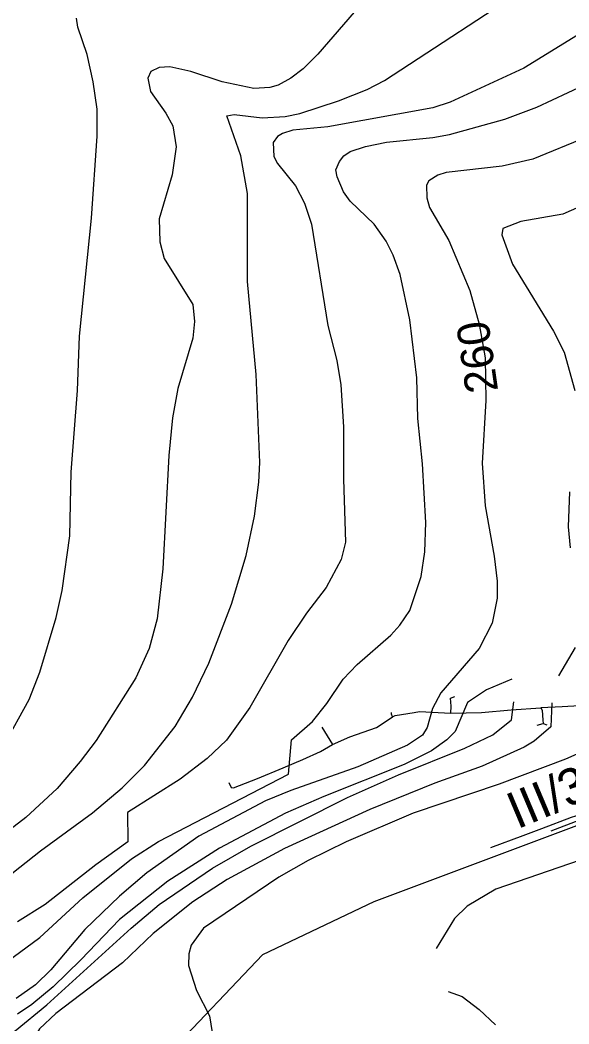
# Model space of a CAD drawing. Extents: x -662620 to -656370, y -1067090 to -1062990.
# Drawn here: x -660377.1 to -660152.8, y -1065621.6 to -1065210.9 of the extents above; entities that cross this region are included whole.
import ezdxf

# ---------------------------------------------------------------- set-up
doc = ezdxf.new("R2010")
doc.units = 0
for name, color, linetype in [('POPIS_SILNICE_II__A_III__TŘÍDY', 7, 'Continuous'), ('SDELOVACÍ_VEDENÍ_-_PODZEMNÍ', 7, 'Continuous'), ('SILNICE_II__TŘÍDY_A_III__TŘÍDY', 7, 'Continuous'), ('VRSTEVNICE_ZDŮRAZNĚNÁ', 7, 'Continuous'), ('VRSTEVNICE_ZDŮRAZNĚNÁ_-_POPIS', 7, 'Continuous'), ('VRSTEVNICE_ZÁKLADNÍ', 7, 'Continuous')]:
    doc.layers.add(name, color=color, linetype=linetype)

msp = doc.modelspace()

# ---------------------------------------------------------------- linework, layer by layer
at = {"layer": 'SDELOVACÍ_VEDENÍ_-_PODZEMNÍ'}
for points in [[(-660201, -1065494.49), (-660200.91, -1065491.63), (-660201.13, -1065488.28), (-660199.39, -1065487.72)], [(-660201, -1065494.49), (-660200.91, -1065491.63), (-660201.13, -1065488.28), (-660199.39, -1065487.72)], [(-660224.82, -1065495.97), (-660225.26, -1065494.9), (-660225.28, -1065494.2)], [(-660224.82, -1065495.97), (-660225.26, -1065494.9), (-660225.28, -1065494.2)], [(-660224.82, -1065495.97), (-660223.72, -1065495.41), (-660216.04, -1065494.26), (-660213.82, -1065493.86), (-660201, -1065494.49)], [(-660224.82, -1065495.97), (-660223.72, -1065495.41), (-660216.04, -1065494.26), (-660213.82, -1065493.86), (-660201, -1065494.49)], [(-660223.72, -1065495.41), (-660216.04, -1065494.26)], [(-660223.72, -1065495.41), (-660216.04, -1065494.26)], [(-660201, -1065494.49), (-660188.5, -1065494.23), (-660176.37, -1065493.11), (-660164.22, -1065492.36)], [(-660201, -1065494.49), (-660188.5, -1065494.23), (-660176.37, -1065493.11), (-660164.22, -1065492.36)], [(-660079.91, -1065508.95), (-660088, -1065506.47), (-660095.21, -1065504.21), (-660106.84, -1065499.82), (-660114.34, -1065496.69), (-660115.97, -1065495.75), (-660125.1, -1065493.01), (-660135.45, -1065491.25), (-660143.69, -1065491.18), (-660155.53, -1065491.83), (-660164.22, -1065492.36)], [(-660079.91, -1065508.95), (-660088, -1065506.47), (-660095.21, -1065504.21), (-660106.84, -1065499.82), (-660114.34, -1065496.69), (-660115.97, -1065495.75), (-660125.1, -1065493.01), (-660135.45, -1065491.25), (-660143.69, -1065491.18), (-660155.53, -1065491.83), (-660164.22, -1065492.36)], [(-660164.22, -1065492.36), (-660163.69, -1065493.2), (-660163.37, -1065497.33), (-660163.21, -1065498.76)], [(-660164.22, -1065492.36), (-660163.69, -1065493.2), (-660163.37, -1065497.33), (-660163.21, -1065498.76)], [(-660249.41, -1065507.29), (-660242.24, -1065504.18), (-660231.38, -1065500.31), (-660227.4, -1065497.76), (-660224.82, -1065495.97)], [(-660249.41, -1065507.29), (-660242.24, -1065504.18), (-660231.38, -1065500.31), (-660227.4, -1065497.76), (-660224.82, -1065495.97)], [(-660165.73, -1065499.43), (-660163.21, -1065498.76)], [(-660165.73, -1065499.43), (-660163.21, -1065498.76)], [(-660163.21, -1065498.76), (-660161.76, -1065499.19)], [(-660163.21, -1065498.76), (-660161.76, -1065499.19)], [(-660253.72, -1065500.25), (-660249.41, -1065507.29)], [(-660253.72, -1065500.25), (-660249.41, -1065507.29)], [(-660291.7, -1065522.88), (-660290.75, -1065524.86), (-660289.92, -1065525.03), (-660280.04, -1065521.25), (-660269.59, -1065516.87), (-660261.52, -1065513.5), (-660254.27, -1065510.12), (-660249.41, -1065507.29)], [(-660291.7, -1065522.88), (-660290.75, -1065524.86), (-660289.92, -1065525.03), (-660280.04, -1065521.25), (-660269.59, -1065516.87), (-660261.52, -1065513.5), (-660254.27, -1065510.12), (-660249.41, -1065507.29)], [(-660074.54, -1065509.9), (-660160.13, -1065542.75)], [(-660074.54, -1065509.9), (-660160.13, -1065542.75)], [(-660184.63, -1065549.45), (-660171.47, -1065544.52), (-660167.11, -1065542.91), (-660163.81, -1065541.61), (-660151.72, -1065537.1), (-660148.17, -1065535.88), (-660134.65, -1065530.92), (-660125.69, -1065527.57), (-660118.87, -1065525.06), (-660114.78, -1065523.46), (-660105.94, -1065520.04)], [(-660184.63, -1065549.45), (-660171.47, -1065544.52), (-660167.11, -1065542.91), (-660163.81, -1065541.61), (-660151.72, -1065537.1), (-660148.17, -1065535.88), (-660134.65, -1065530.92), (-660125.69, -1065527.57), (-660118.87, -1065525.06), (-660114.78, -1065523.46), (-660105.94, -1065520.04)], [(-660184.63, -1065549.45), (-660171.47, -1065544.52), (-660167.11, -1065542.91), (-660163.81, -1065541.61), (-660151.72, -1065537.1), (-660148.17, -1065535.88), (-660134.65, -1065530.92), (-660125.69, -1065527.57), (-660118.87, -1065525.06), (-660114.78, -1065523.46), (-660105.94, -1065520.04)], [(-660184.63, -1065549.45), (-660171.47, -1065544.52), (-660167.11, -1065542.91), (-660163.81, -1065541.61), (-660151.72, -1065537.1), (-660148.17, -1065535.88), (-660134.65, -1065530.92), (-660125.69, -1065527.57), (-660118.87, -1065525.06), (-660114.78, -1065523.46), (-660105.94, -1065520.04)]]:
    msp.add_lwpolyline(points, dxfattribs=at)
at = {"layer": 'SILNICE_II__TŘÍDY_A_III__TŘÍDY'}
msp.add_lwpolyline([(-660468.75, -1065994.7), (-660462.97, -1065827.16), (-660446.28, -1065792.5), (-660334.88, -1065653.89), (-660317.01, -1065634.42), (-660277.86, -1065593.29), (-660232.35, -1065571.59), (-660040.54, -1065499.48), (-660012.53, -1065477.78), (-659990.24, -1065445.75), (-659930.63, -1065272.66), (-659916.62, -1065191.45)], dxfattribs=at)
at = {"layer": 'VRSTEVNICE_ZDŮRAZNĚNÁ'}
for points in [[(-660383.63, -1065507.4), (-660373.34, -1065488.82), (-660369.05, -1065477.67), (-660362.33, -1065455.37), (-660359.9, -1065444.22), (-660356.76, -1065421.93), (-660356.19, -1065395.91), (-660353.61, -1065362.47), (-660352.76, -1065340.17), (-660347.9, -1065291.86), (-660345.61, -1065258.41), (-660345.61, -1065247.26), (-660347.18, -1065236.11), (-660349.61, -1065224.96), (-660353.47, -1065213.82), (-660354.04, -1065210.1)], [(-660145.51, -1065258.84), (-660167.52, -1065267.84), (-660180.09, -1065270.7), (-660202.96, -1065273.28), (-660206.39, -1065274.28), (-660209.97, -1065276.71), (-660210.97, -1065278.42), (-660210.83, -1065283.57), (-660209.68, -1065287.57), (-660201.82, -1065301.01), (-660193.24, -1065321.59), (-660189.39, -1065335.31), (-660186.96, -1065349.03), (-660186.67, -1065366.47), (-660188.24, -1065392.2), (-660186.96, -1065409.63), (-660183.24, -1065430.22), (-660182.1, -1065440.51), (-660182.1, -1065447.37), (-660184.1, -1065457.66), (-660189.39, -1065467.95), (-660205.11, -1065486.1), (-660208.54, -1065492.53), (-660210.68, -1065500.4), (-660212.54, -1065503.54), (-660218.69, -1065507.54), (-660238.98, -1065516.4), (-660266.43, -1065526.12), (-660276.72, -1065530.41), (-660304.02, -1065544.85), (-660325.31, -1065559.86), (-660336.46, -1065569.43), (-660350.61, -1065583.01), (-660364.48, -1065599.45), (-660370.77, -1065605.59), (-660378.63, -1065611.17)], [(-660148.08, -1065554.57), (-660182.67, -1065566.43), (-660194.39, -1065573.43), (-660199.53, -1065578.44), (-660206.97, -1065590.73)], [(-660202.06, -1065608.42), (-660196.37, -1065610.36), (-660189.39, -1065615.74), (-660182.81, -1065622.03)]]:
    msp.add_lwpolyline(points, dxfattribs=at)
at = {"layer": 'VRSTEVNICE_ZÁKLADNÍ'}
for points in [[(-660389.06, -1065566.72), (-660368.77, -1065550.85), (-660347.47, -1065535.27), (-660335.32, -1065524.98), (-660326.17, -1065515.83), (-660313.74, -1065499.97), (-660306.59, -1065487.96), (-660299.87, -1065473.95), (-660290.73, -1065449.94), (-660284.72, -1065429.93), (-660281.29, -1065413.92), (-660279.43, -1065399.91), (-660279.15, -1065391.91), (-660280.58, -1065355.89), (-660284.15, -1065317.87), (-660284.15, -1065281.85), (-660286.86, -1065266.42), (-660292.58, -1065249.98), (-660289.58, -1065249.55), (-660278.15, -1065250.84), (-660268.71, -1065250.26), (-660262.71, -1065249.12), (-660246.99, -1065243.97), (-660235.27, -1065239.26), (-660228.12, -1065235.54), (-660166.37, -1065195.09)], [(-660389.06, -1065566.72), (-660368.77, -1065550.85), (-660347.47, -1065535.27), (-660335.32, -1065524.98), (-660326.17, -1065515.83), (-660313.74, -1065499.97), (-660306.59, -1065487.96), (-660299.87, -1065473.95), (-660290.73, -1065449.94), (-660284.72, -1065429.93), (-660281.29, -1065413.92), (-660279.43, -1065399.91), (-660279.15, -1065391.91), (-660280.58, -1065355.89), (-660284.15, -1065317.87), (-660284.15, -1065281.85), (-660286.86, -1065266.42), (-660292.58, -1065249.98), (-660289.58, -1065249.55), (-660278.15, -1065250.84), (-660268.71, -1065250.26), (-660262.71, -1065249.12), (-660246.99, -1065243.97), (-660235.27, -1065239.26), (-660228.12, -1065235.54), (-660166.37, -1065195.09)], [(-660234.41, -1065200.38), (-660255.42, -1065224.82), (-660261.42, -1065230.82), (-660266.43, -1065234.68), (-660271.57, -1065237.54), (-660275, -1065238.4), (-660281.58, -1065238.83), (-660294.44, -1065236.11), (-660307.31, -1065231.97), (-660315.88, -1065229.97), (-660320.17, -1065230.25), (-660323.6, -1065231.97), (-660324.89, -1065234.68), (-660323.74, -1065240.12), (-660317.45, -1065248.98), (-660314.59, -1065254.12), (-660313.31, -1065262.7), (-660314.88, -1065274.13), (-660320.17, -1065292.14), (-660320.03, -1065301.58), (-660318.17, -1065308.44), (-660306.45, -1065327.3), (-660305.73, -1065334.17), (-660306.45, -1065341.03)], [(-660234.41, -1065200.38), (-660255.42, -1065224.82), (-660261.42, -1065230.82), (-660266.43, -1065234.68), (-660271.57, -1065237.54), (-660275, -1065238.4), (-660281.58, -1065238.83), (-660294.44, -1065236.11), (-660307.31, -1065231.97), (-660315.88, -1065229.97), (-660320.17, -1065230.25), (-660323.6, -1065231.97), (-660324.89, -1065234.68), (-660323.74, -1065240.12), (-660317.45, -1065248.98), (-660314.59, -1065254.12), (-660313.31, -1065262.7), (-660314.88, -1065274.13), (-660320.17, -1065292.14), (-660320.03, -1065301.58), (-660318.17, -1065308.44), (-660306.45, -1065327.3), (-660305.73, -1065334.17), (-660306.45, -1065341.03)], [(-660147.51, -1065215.96), (-660171.23, -1065230.54), (-660201.25, -1065244.4), (-660208.4, -1065246.83), (-660251.28, -1065254.55), (-660265.57, -1065255.98), (-660269.86, -1065257.27), (-660271.86, -1065258.55), (-660273.57, -1065260.98), (-660273.43, -1065266.7), (-660271.86, -1065269.56), (-660264.57, -1065278.71), (-660260.85, -1065285.85), (-660257.99, -1065294.43), (-660251.28, -1065335.88), (-660247.56, -1065350.17), (-660245.99, -1065360.18), (-660244.84, -1065377.33), (-660244.84, -1065398.77), (-660244.13, -1065424.5), (-660245.84, -1065431.65), (-660251.99, -1065443.08), (-660259.99, -1065453.51), (-660267.57, -1065464.81), (-660283.15, -1065492.11), (-660292.73, -1065505.54), (-660300.59, -1065512.97), (-660311.59, -1065521.55), (-660333.18, -1065535.13), (-660333.03, -1065547.14), (-660346.18, -1065556.57), (-660366.77, -1065572.72), (-660378.2, -1065579.87)], [(-660147.51, -1065215.96), (-660171.23, -1065230.54), (-660201.25, -1065244.4), (-660208.4, -1065246.83), (-660251.28, -1065254.55), (-660265.57, -1065255.98), (-660269.86, -1065257.27), (-660271.86, -1065258.55), (-660273.57, -1065260.98), (-660273.43, -1065266.7), (-660271.86, -1065269.56), (-660264.57, -1065278.71), (-660260.85, -1065285.85), (-660257.99, -1065294.43), (-660251.28, -1065335.88), (-660247.56, -1065350.17), (-660245.99, -1065360.18), (-660244.84, -1065377.33), (-660244.84, -1065398.77), (-660244.13, -1065424.5), (-660245.84, -1065431.65), (-660251.99, -1065443.08), (-660259.99, -1065453.51), (-660267.57, -1065464.81), (-660283.15, -1065492.11), (-660292.73, -1065505.54), (-660300.59, -1065512.97), (-660311.59, -1065521.55), (-660333.18, -1065535.13), (-660333.03, -1065547.14), (-660346.18, -1065556.57), (-660366.77, -1065572.72), (-660378.2, -1065579.87)], [(-660385.06, -1065598.16), (-660369.05, -1065586.3), (-660351.47, -1065570), (-660331.6, -1065554.14), (-660320.46, -1065546.99), (-660267.43, -1065519.41), (-660266.14, -1065505.4), (-660257.56, -1065497.82), (-660251.7, -1065490.53), (-660244.99, -1065480.53), (-660239.27, -1065474.53), (-660225.55, -1065462.52), (-660221.83, -1065458.52), (-660217.83, -1065452.51), (-660213.11, -1065438.51), (-660211.68, -1065428.5), (-660211.25, -1065416.49), (-660212.54, -1065392.48), (-660214.54, -1065373.9), (-660214.97, -1065357.32), (-660217.83, -1065333.59), (-660221.69, -1065315.01), (-660224.55, -1065307.01), (-660227.41, -1065301.29), (-660232.41, -1065294.43), (-660242.13, -1065285), (-660244.84, -1065281.14), (-660247.42, -1065274.99), (-660247.99, -1065272.13), (-660246.56, -1065268.7), (-660244.7, -1065266.42), (-660242.13, -1065264.7), (-660235.84, -1065262.56), (-660227.26, -1065260.84), (-660208.4, -1065258.98), (-660201.54, -1065257.7), (-660178.95, -1065251.41), (-660165.8, -1065246.55), (-660140.22, -1065234.54)], [(-660385.06, -1065598.16), (-660369.05, -1065586.3), (-660351.47, -1065570), (-660331.6, -1065554.14), (-660320.46, -1065546.99), (-660267.43, -1065519.41), (-660266.14, -1065505.4), (-660257.56, -1065497.82), (-660251.7, -1065490.53), (-660244.99, -1065480.53), (-660239.27, -1065474.53), (-660225.55, -1065462.52), (-660221.83, -1065458.52), (-660217.83, -1065452.51), (-660213.11, -1065438.51), (-660211.68, -1065428.5), (-660211.25, -1065416.49), (-660212.54, -1065392.48), (-660214.54, -1065373.9), (-660214.97, -1065357.32), (-660217.83, -1065333.59), (-660221.69, -1065315.01), (-660224.55, -1065307.01), (-660227.41, -1065301.29), (-660232.41, -1065294.43), (-660242.13, -1065285), (-660244.84, -1065281.14), (-660247.42, -1065274.99), (-660247.99, -1065272.13), (-660246.56, -1065268.7), (-660244.7, -1065266.42), (-660242.13, -1065264.7), (-660235.84, -1065262.56), (-660227.26, -1065260.84), (-660208.4, -1065258.98), (-660201.54, -1065257.7), (-660178.95, -1065251.41), (-660165.8, -1065246.55), (-660140.22, -1065234.54)], [(-660126.07, -1065277.42), (-660155.22, -1065290.28), (-660172.38, -1065293.29), (-660179.81, -1065296.15), (-660180.2, -1065298.75), (-660175.81, -1065310.72), (-660159.08, -1065338.17), (-660154.65, -1065346.74), (-660150.36, -1065362.47)], [(-660126.07, -1065277.42), (-660155.22, -1065290.28), (-660172.38, -1065293.29), (-660179.81, -1065296.15), (-660180.2, -1065298.75), (-660175.81, -1065310.72), (-660159.08, -1065338.17), (-660154.65, -1065346.74), (-660150.36, -1065362.47)], [(-660306.45, -1065341.03), (-660312.59, -1065361.61), (-660314.74, -1065373.62), (-660316.31, -1065389.05), (-660318.74, -1065435.36), (-660321.03, -1065455.94), (-660324.31, -1065467.95), (-660329.75, -1065479.96), (-660346.04, -1065505.68), (-660352.47, -1065514.26), (-660361.91, -1065525.27), (-660374.77, -1065537.13), (-660386.2, -1065545.85)], [(-660306.45, -1065341.03), (-660312.59, -1065361.61), (-660314.74, -1065373.62), (-660316.31, -1065389.05), (-660318.74, -1065435.36), (-660321.03, -1065455.94), (-660324.31, -1065467.95), (-660329.75, -1065479.96), (-660346.04, -1065505.68), (-660352.47, -1065514.26), (-660361.91, -1065525.27), (-660374.77, -1065537.13), (-660386.2, -1065545.85)], [(-660152.51, -1065403.92), (-660153.08, -1065418.21), (-660152.22, -1065426.79)], [(-660152.51, -1065403.92), (-660153.08, -1065418.21), (-660152.22, -1065426.79)], [(-660150.22, -1065467.66), (-660156.94, -1065479.24)], [(-660150.22, -1065467.66), (-660156.94, -1065479.24)], [(-660176.08, -1065480.56), (-660186.38, -1065484.96), (-660194.25, -1065490.11), (-660199.25, -1065501.97), (-660202.68, -1065505.4), (-660208.97, -1065509.83), (-660220.12, -1065515.55), (-660252.99, -1065528.55), (-660268.57, -1065535.41), (-660295.58, -1065549.71), (-660316.74, -1065563.29), (-660336.46, -1065578.87), (-660352.19, -1065595.45), (-660363.62, -1065606.45), (-660372.34, -1065613.74), (-660378.2, -1065617.6)], [(-660176.08, -1065480.56), (-660186.38, -1065484.96), (-660194.25, -1065490.11), (-660199.25, -1065501.97), (-660202.68, -1065505.4), (-660208.97, -1065509.83), (-660220.12, -1065515.55), (-660252.99, -1065528.55), (-660268.57, -1065535.41), (-660295.58, -1065549.71), (-660316.74, -1065563.29), (-660336.46, -1065578.87), (-660352.19, -1065595.45), (-660363.62, -1065606.45), (-660372.34, -1065613.74), (-660378.2, -1065617.6)], [(-660440.08, -1065706.23), (-660427.51, -1065691.78), (-660420.22, -1065682.06), (-660417.08, -1065676.06), (-660417.08, -1065671.2), (-660421.79, -1065661.77), (-660422.22, -1065658.34), (-660420.08, -1065652.62), (-660417.94, -1065650.05), (-660413.08, -1065646.04), (-660379.06, -1065624.46), (-660366.19, -1065613.88), (-660331.75, -1065582.44), (-660320.17, -1065572.72), (-660298.46, -1065557.93), (-660282.72, -1065548.85), (-660243.27, -1065528.98), (-660222.4, -1065519.69), (-660195.25, -1065508.83), (-660183.81, -1065503.4), (-660176.24, -1065497.25), (-660175.29, -1065489.85)], [(-660440.08, -1065706.23), (-660427.51, -1065691.78), (-660420.22, -1065682.06), (-660417.08, -1065676.06), (-660417.08, -1065671.2), (-660421.79, -1065661.77), (-660422.22, -1065658.34), (-660420.08, -1065652.62), (-660417.94, -1065650.05), (-660413.08, -1065646.04), (-660379.06, -1065624.46), (-660366.19, -1065613.88), (-660331.75, -1065582.44), (-660320.17, -1065572.72), (-660298.46, -1065557.93), (-660282.72, -1065548.85), (-660243.27, -1065528.98), (-660222.4, -1065519.69), (-660195.25, -1065508.83), (-660183.81, -1065503.4), (-660176.24, -1065497.25), (-660175.29, -1065489.85)], [(-660159.71, -1065490.21), (-660160.08, -1065500.11), (-660166.95, -1065505.97), (-660171.09, -1065508.4), (-660188.24, -1065516.12), (-660207.54, -1065523.12), (-660234.12, -1065533.84), (-660269, -1065549.85), (-660292.44, -1065562.57), (-660306.45, -1065571.72), (-660322.74, -1065584.58), (-660335.18, -1065596.59), (-660362.48, -1065617.32), (-660369.2, -1065623.6), (-660374.91, -1065633.18), (-660377.91, -1065642.61), (-660382.49, -1065652.19), (-660388.63, -1065659.77), (-660397.64, -1065667.48), (-660406.36, -1065676.2), (-660416.08, -1065687.35), (-660423.64, -1065697.23), (-660429.13, -1065707.57)], [(-660159.71, -1065490.21), (-660160.08, -1065500.11), (-660166.95, -1065505.97), (-660171.09, -1065508.4), (-660188.24, -1065516.12), (-660207.54, -1065523.12), (-660234.12, -1065533.84), (-660269, -1065549.85), (-660292.44, -1065562.57), (-660306.45, -1065571.72), (-660322.74, -1065584.58), (-660335.18, -1065596.59), (-660362.48, -1065617.32), (-660369.2, -1065623.6), (-660374.91, -1065633.18), (-660377.91, -1065642.61), (-660382.49, -1065652.19), (-660388.63, -1065659.77), (-660397.64, -1065667.48), (-660406.36, -1065676.2), (-660416.08, -1065687.35), (-660423.64, -1065697.23), (-660429.13, -1065707.57)], [(-660141.22, -1065507.54), (-660154.08, -1065513.26), (-660181.24, -1065523.55)], [(-660141.22, -1065507.54), (-660154.08, -1065513.26), (-660181.24, -1065523.55)], [(-660181.24, -1065523.55), (-660216.4, -1065535.41), (-660243.84, -1065547.14), (-660259.28, -1065554.71), (-660271.29, -1065561.57), (-660302.16, -1065582.44), (-660307.16, -1065589.44), (-660308.16, -1065593.02), (-660308.3, -1065597.73), (-660305.02, -1065608.02), (-660299.73, -1065618.32), (-660298.59, -1065625.18), (-660299.59, -1065630.61), (-660303.16, -1065637.33)], [(-660181.24, -1065523.55), (-660216.4, -1065535.41), (-660243.84, -1065547.14), (-660259.28, -1065554.71), (-660271.29, -1065561.57), (-660302.16, -1065582.44), (-660307.16, -1065589.44), (-660308.16, -1065593.02), (-660308.3, -1065597.73), (-660305.02, -1065608.02), (-660299.73, -1065618.32), (-660298.59, -1065625.18), (-660299.59, -1065630.61), (-660303.16, -1065637.33)]]:
    msp.add_lwpolyline(points, dxfattribs=at)

# ---------------------------------------------------------------- texts
at = {"layer": 'POPIS_SILNICE_II__A_III__TŘÍDY'}
msp.add_text('III/34213', height=15, rotation=22.8356, dxfattribs=at).set_placement((-660173.91, -1065542.1))
at = {"layer": 'VRSTEVNICE_ZDŮRAZNĚNÁ_-_POPIS'}
msp.add_text('260', height=13.2, rotation=98.1, dxfattribs=at).set_placement((-660181.65, -1065362.5))

doc.saveas('drawing.dxf')
